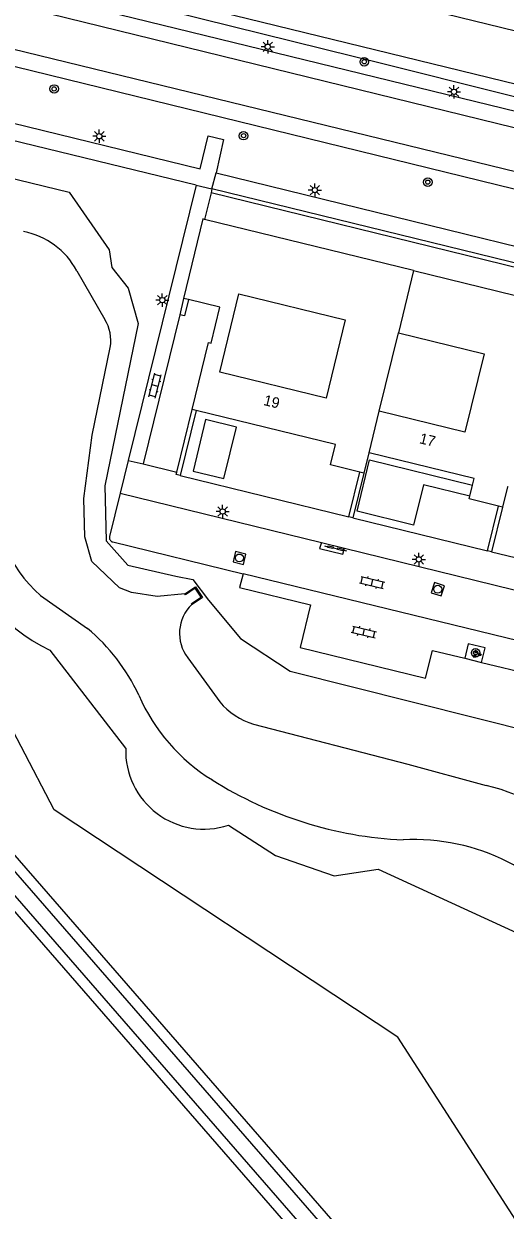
# Model space of a CAD drawing. Extents: x 128999 to 131010, y 395498 to 399007.
# Drawn here: x 129100.8 to 129146.2, y 397581.9 to 397693.8 of the extents above; entities that cross this region are included whole.
import ezdxf

# ---------------------------------------------------------------- set-up
doc = ezdxf.new("R2010")
doc.units = 0
for name, color, linetype in [('gg-afsc-muur', 7, 'Continuous'), ('gg-anno-huisnummerreeks BGT', 7, 'Continuous'), ('gg-bbg-gedigitaliseerde bebouwing', 7, 'Continuous'), ('gg-bbg-hoofdgebouw', 7, 'Continuous'), ('gg-bbg-luifel en loopbrug', 7, 'Continuous'), ('gg-bbg-tussenscheiding', 7, 'Continuous'), ('gg-knt-verharding', 7, 'Continuous'), ('gg-knt-verharding nz', 7, 'Continuous'), ('gg-kntw-beschoeiing', 7, 'Continuous'), ('gg-kntw-bovenkant insteek waterloop', 7, 'Continuous'), ('gg-kntw-waterlijn', 7, 'Continuous'), ('gg-kwrk-uitstroombak niveau min 01', 7, 'Continuous'), ('gt-grn-afwateringsgoot', 7, 'Continuous'), ('gt-grn-groengrens', 7, 'Continuous'), ('gt-grn-weggrens', 7, 'Continuous'), ('gt-symb-afwateringsgoot', 7, 'Continuous'), ('gt-symb-boom', 7, 'Continuous'), ('gt-symb-groenvak', 7, 'Continuous'), ('gt-symb-klinker verharding', 7, 'Continuous'), ('gt-symb-lichtmast', 7, 'Continuous'), ('gt-symb-rioolschacht', 7, 'Continuous')]:
    doc.layers.add(name, color=color, linetype=linetype)

# ---------------------------------------------------------------- blocks, each defined once
blk = doc.blocks.new('gt0-BOOM')
at = {"layer": 'gt-symb-boom'}
for radius in [0.4, 0.2]:
    blk.add_circle((0, 0), radius, dxfattribs=at)
blk = doc.blocks.new('gt0-LMAST')
at = {"layer": 'gt-symb-lichtmast'}
for p, q in [((-0.18, 0.17), (-0.45, 0.44)), ((-0.01, 0.25), (-0.01, 0.62)), ((0.17, 0.17), (0.44, 0.44)), ((-0.26, 0), (-0.63, 0)), ((-0.18, -0.18), (-0.45, -0.45)), ((-0.01, -0.25), (-0.01, -0.63)), ((0.44, -0.45), (0.17, -0.18)), ((0.24, 0), (0.62, 0))]:
    blk.add_line(p, q, dxfattribs=at)
blk.add_circle((-0.01, 0), 0.25, dxfattribs=at)
blk = doc.blocks.new('gt0-GRVAK')
at = {"layer": 'gt-symb-groenvak'}
for p, q in [((-0.11, 0.19), (-0.23, 0.24)), ((-0.18, 0.15), (0.09, 0.15)), ((-0.09, 0.21), (-0.16, 0.32)), ((-0.05, 0.21), (-0.05, 0.39)), ((0, 0.21), (0.06, 0.32)), ((0.01, 0.19), (0.13, 0.24)), ((0.26, -0.05), (0.2, 0.06)), ((0.31, -0.05), (0.31, 0.13)), ((0.35, -0.05), (0.41, 0.06)), ((-0.24, -0.23), (-0.36, -0.18)), ((-0.32, -0.26), (-0.05, -0.26)), ((-0.23, -0.21), (-0.29, -0.1)), ((-0.18, -0.2), (-0.18, -0.02)), ((-0.14, -0.21), (-0.07, -0.1)), ((-0.12, -0.23), (0, -0.18)), ((0.24, -0.07), (0.12, -0.02)), ((0.17, -0.11), (0.44, -0.11)), ((0.37, -0.07), (0.49, -0.02))]:
    blk.add_line(p, q, dxfattribs=at)
blk = doc.blocks.new('gt0-KL1')
at = {"layer": 'gt-symb-klinker verharding'}
for p, q in [((-1.15, 0.3), (1.15, 0.3)), ((-1, -0.3), (-1, 0.3)), ((-0.5, 0.3), (-0.5, 0.45)), ((0, -0.3), (0, 0.3)), ((0.5, 0.3), (0.5, 0.45)), ((1, -0.3), (1, 0.3)), ((-1.15, -0.3), (1.15, -0.3)), ((-0.5, -0.45), (-0.5, -0.3)), ((0.5, -0.45), (0.5, -0.3))]:
    blk.add_line(p, q, dxfattribs=at)
blk = doc.blocks.new('gt0-RS')
at = {"layer": 'gt-symb-rioolschacht'}
blk.add_lwpolyline([(-0.5, -0.5), (0.5, -0.5), (0.5, 0.5), (-0.5, 0.5)], close=True, dxfattribs=at)
blk.add_circle((0, 0), 0.375, dxfattribs=at)
blk = doc.blocks.new('gt0-AFWGT_1')
at = {"layer": 'gt-symb-afwateringsgoot'}
for p, q in [((-1.08, 0), (-0.73, 0)), ((-0.23, 0), (0.22, 0)), ((0.72, 0), (1.07, 0))]:
    blk.add_line(p, q, dxfattribs=at)
for points in [[(-0.73, 0.08), (-0.23, 0.08), (-0.23, -0.08), (-0.73, -0.08)], [(0.22, 0.08), (0.72, 0.08), (0.72, -0.08), (0.22, -0.08)]]:
    blk.add_lwpolyline(points, close=True, dxfattribs=at)

msp = doc.modelspace()

# ---------------------------------------------------------------- linework, layer by layer
at = {"layer": 'gg-afsc-muur'}
for p, q in [((129115.87, 397667.91), (129115.5, 397666.37)), ((129115.5, 397666.37), (129112.05, 397652.3)), ((129115.22, 397651.52), (129116.68, 397657.45)), ((129117.06, 397657.35), (129115.55, 397651.2)), ((129112.05, 397652.3), (129115.22, 397651.52)), ((129131.47, 397647.31), (129132.5, 397651.54)), ((129132.88, 397651.45), (129131.85, 397647.22)), ((129144.56, 397644.12), (129145.59, 397648.34)), ((129145.98, 397648.24), (129144.94, 397644.02)), ((129131.85, 397647.22), (129131.47, 397647.31)), ((129144.94, 397644.02), (129144.56, 397644.12))]:
    msp.add_line(p, q, dxfattribs=at)
for points in [[(129116.33, 397667.8), (129115.95, 397666.26), (129115.5, 397666.37)], [(129115.55, 397651.2), (129115.17, 397651.3), (129115.22, 397651.52)]]:
    msp.add_lwpolyline(points, dxfattribs=at)
at = {"layer": 'gg-bbg-gedigitaliseerde bebouwing'}
msp.add_line((129134.34, 397657.28), (129136.15, 397664.67), dxfattribs=at)
for points in [[(129121.09, 397668.35), (129131.12, 397665.9), (129129.32, 397658.51), (129119.28, 397660.97), (129121.09, 397668.35)], [(129136.15, 397664.67), (129144.24, 397662.69), (129142.43, 397655.3), (129134.34, 397657.28)]]:
    msp.add_lwpolyline(points, dxfattribs=at)
at = {"layer": 'gg-bbg-hoofdgebouw'}
for p, q in [((129137.58, 397670.54), (129117.85, 397675.36)), ((129137.58, 397670.54), (129150.7, 397667.33)), ((129116.33, 397667.8), (129115.87, 397667.91)), ((129117.06, 397657.35), (129116.68, 397657.45)), ((129132.88, 397651.45), (129132.5, 397651.54)), ((129142.9, 397649.27), (129143.15, 397650.32)), ((129145.98, 397648.24), (129145.59, 397648.34))]:
    msp.add_line(p, q, dxfattribs=at)
for points in [[(129117.85, 397675.36), (129117.69, 397675.4), (129115.87, 397667.91)], [(129116.68, 397657.45), (129118.22, 397663.76), (129118.46, 397663.7), (129119.28, 397667.08), (129116.33, 397667.8)], [(129132.5, 397651.54), (129129.74, 397652.22), (129130.21, 397654.14), (129117.06, 397657.35)], [(129133.38, 397653.35), (129133.34, 397653.36), (129132.88, 397651.45)], [(129143.15, 397650.32), (129143.3, 397650.93), (129133.38, 397653.35)], [(129146.49, 397650.15), (129146.45, 397650.16), (129145.98, 397648.24)], [(129145.59, 397648.34), (129142.83, 397649.01), (129142.9, 397649.27)]]:
    msp.add_lwpolyline(points, dxfattribs=at)
at = {"layer": 'gg-bbg-luifel en loopbrug'}
for points in [[(129117.94, 397656.49), (129116.76, 397651.63), (129119.67, 397650.92), (129120.86, 397655.78), (129117.94, 397656.49)], [(129142.9, 397649.27), (129138.51, 397650.34), (129137.58, 397646.54), (129132.24, 397647.85), (129133.42, 397652.7), (129143.15, 397650.32)]]:
    msp.add_lwpolyline(points, dxfattribs=at)
at = {"layer": 'gg-bbg-tussenscheiding'}
for p, q in [((129137.58, 397670.54), (129136.15, 397664.67)), ((129133.38, 397653.35), (129134.34, 397657.28))]:
    msp.add_line(p, q, dxfattribs=at)
at = {"layer": 'gg-knt-verharding'}
for p, q in [((129117.05, 397678.58), (129021.7, 397701.85)), ((129207.62, 397670.74), (129086.88, 397700.27)), ((129207.39, 397663.46), (129085.85, 397693.18)), ((129117.05, 397678.58), (129110.65, 397652.64)), ((129118.46, 397677.86), (129117.85, 397675.36)), ((129118.55, 397678.25), (129118.46, 397677.86)), ((129110.65, 397652.64), (129109.88, 397649.54)), ((129115.55, 397651.2), (129131.47, 397647.31)), ((129109.88, 397649.54), (129108.88, 397645.47)), ((129109.88, 397649.54), (129128.88, 397644.9)), ((129131.85, 397647.22), (129144.56, 397644.12)), ((129109.19, 397644.95), (129121.49, 397641.94)), ((129128.88, 397644.9), (129131.06, 397644.36)), ((129131.06, 397644.36), (129156.17, 397638.22)), ((129144.94, 397644.02), (129157.65, 397640.92)), ((129209.31, 397620.6), (129121.49, 397641.94)), ((129142.4, 397633.98), (129143.99, 397633.6)), ((129143.99, 397633.6), (129150.85, 397631.92))]:
    msp.add_line(p, q, dxfattribs=at)
for points in [[(129084.73, 397688.1), (129117.44, 397680.13), (129118.19, 397683.23), (129119.65, 397682.89), (129118.93, 397679.74)], [(129118.93, 397679.74), (129171, 397666.98), (129222.03, 397654.58), (129223.27, 397659.58)], [(129258.47, 397644.06), (129170.34, 397665.57), (129118.55, 397678.25)], [(129121.49, 397641.94), (129121.14, 397640.67), (129127.84, 397639.03), (129126.86, 397635.01), (129138.7, 397632.1), (129139.35, 397634.73), (129142.4, 397633.98)], [(129143.99, 397633.6), (129144.32, 397634.97), (129142.74, 397635.35), (129142.4, 397633.98)]]:
    msp.add_lwpolyline(points, dxfattribs=at)
msp.add_arc((129109.29, 397645.36), 0.422, 165.1266, 256.4105, dxfattribs=at)
at = {"layer": 'gg-knt-verharding nz'}
for p, q in [((129208.88, 397668.85), (129038.81, 397710.52)), ((129037.85, 397706.52), (129207.84, 397665.1))]:
    msp.add_line(p, q, dxfattribs=at)
at = {"layer": 'gg-kntw-beschoeiing'}
msp.add_lwpolyline([(129116, 397640.05), (129113.37, 397639.8), (129110.96, 397640.2), (129109.81, 397640.64), (129107.2, 397643.11), (129106.56, 397645.43), (129106.46, 397649.05), (129107.24, 397655.02), (129108.94, 397663.29)], dxfattribs=at)
at = {"layer": 'gg-kntw-bovenkant insteek waterloop'}
for p, q in [((129087.46, 397702.78), (129186.9, 397678.4)), ((129103.26, 397634.75), (129110.4, 397625.51))]:
    msp.add_line(p, q, dxfattribs=at)
for points in [[(129186.9, 397678.4), (129200.35, 397675.1), (129212.22, 397672.33), (129213.49, 397672.95), (129214.9, 397674.66), (129214.09, 397676.66), (129203.13, 397679.47), (129088.66, 397707.39)], [(129028.4, 397696.6), (129105.06, 397677.92), (129108.83, 397672.5), (129109.09, 397670.82), (129110.65, 397668.89), (129111.57, 397665.56), (129108.44, 397650.23), (129108.55, 397645.06), (129110.6, 397642.77), (129115.13, 397641.74), (129116.74, 397641.42), (129118.22, 397639.46), (129121.25, 397635.84), (129125.94, 397632.78)], [(129073.02, 397652.83), (129072.93, 397652.64), (129072.14, 397647.94), (129077.22, 397641.44), (129204.08, 397495.79)], [(129195.81, 397500), (129071.17, 397643.11), (129062.39, 397587.46)], [(129125.94, 397632.78), (129149.2, 397626.93), (129154.46, 397623.82), (129266.47, 397494.85), (129269.01, 397490.89)], [(129120.1, 397618.25), (129124.55, 397615.39), (129130.07, 397613.49), (129134.23, 397614.1), (129148.09, 397607.76), (129151.35, 397601.11), (129156.14, 397597.6), (129158.37, 397592.29), (129160.46, 397589.35), (129164.14, 397586.66), (129167.19, 397583.41), (129169.36, 397578.88), (129175.29, 397575.26), (129184.52, 397563.96), (129188.15, 397557.59), (129199.33, 397543.09), (129203.34, 397543.66), (129208.98, 397535.46), (129208.94, 397532.64), (129211.01, 397530.23), (129215.22, 397529.85), (129218.76, 397526.46), (129220.19, 397520.94)]]:
    msp.add_lwpolyline(points, dxfattribs=at)
for centre, radius, start, end in [((129109.97, 397649.05), 15.8, 190.1986, 244.8668), ((129117.79, 397625.27), 7.39, 178.1749, 288.178)]:
    msp.add_arc(centre, radius, start, end, dxfattribs=at)
at = {"layer": 'gg-kntw-waterlijn'}
for p, q in [((129105.79, 397670.52), (129108.42, 397665.93)), ((129102.37, 397639.89), (129106.8, 397636.8)), ((129116.27, 397634.04), (129119.28, 397629.87))]:
    msp.add_line(p, q, dxfattribs=at)
for points in [[(129074.71, 397668.43), (129072.8, 397656.68), (129071.05, 397647.71), (129076.45, 397640.8), (129202.34, 397496.27)], [(129199.78, 397496.97), (129070.51, 397645.38), (129061.66, 397589.27)], [(129122.47, 397627.76), (129137.03, 397624), (129144.44, 397621.98)]]:
    msp.add_lwpolyline(points, dxfattribs=at)
for centre, radius, start, end in [((129099.43, 397667.12), 7.21, 28.1297, 79.2547), ((129105.29, 397663.94), 3.71, 349.8012, 32.3764), ((129111.61, 397650.22), 13.86, 178.5003, 228.1657), ((129119.22, 397636.33), 3.74, 133.2013, 217.8598), ((129095.18, 397622.87), 18.14, 24.9153, 50.1655), ((129127.83, 397637.57), 17.67, 203.5655, 238.4512), ((129124.35, 397634.06), 6.57, 219.6115, 253.4077), ((129138.4, 397654.14), 37.33, 237.9209, 267.2099), ((129140.61, 397605.4), 17.02, 38.2921, 76.9993), ((129137.67, 397597.43), 19.46, 33.2081, 93.1983)]:
    msp.add_arc(centre, radius, start, end, dxfattribs=at)
at = {"layer": 'gg-kwrk-uitstroombak niveau min 01'}
for points in [[(129116, 397640.05), (129117, 397640.72), (129117.66, 397639.72), (129116.67, 397639.06)], [(129116.67, 397639.06), (129116.61, 397639.14), (129117.52, 397639.75), (129116.97, 397640.58), (129116.06, 397639.97), (129116, 397640.05)]]:
    msp.add_lwpolyline(points, dxfattribs=at)
at = {"layer": 'gt-grn-afwateringsgoot'}
msp.add_lwpolyline([(129128.88, 397644.9), (129128.71, 397644.34), (129130.91, 397643.79), (129131.06, 397644.36)], dxfattribs=at)
at = {"layer": 'gt-grn-groengrens'}
for points in [[(129186.9, 397678.4), (129186.49, 397677.06), (129134.94, 397689.95), (129088.34, 397701.49), (129087.22, 397701.75)], [(129258.37, 397643.67), (129170.25, 397665.18), (129118.46, 397677.86)], [(129159.35, 397561.62), (129156.2, 397567.13), (129136.08, 397598.28), (129103.64, 397619.69), (129088.06, 397649.54), (129073.02, 397652.83)]]:
    msp.add_lwpolyline(points, dxfattribs=at)
at = {"layer": 'gt-grn-weggrens'}
for p, q in [((129118.55, 397678.25), (129118.93, 397679.74)), ((129117.05, 397678.58), (129118.55, 397678.25)), ((129110.65, 397652.64), (129112.05, 397652.3))]:
    msp.add_line(p, q, dxfattribs=at)

# ---------------------------------------------------------------- block references
at = {"layer": 'gt-symb-afwateringsgoot', "xscale": 0.9999718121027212, "yscale": 0.9999718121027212, "rotation": -12.371884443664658}
msp.add_blockref('gt0-AFWGT_1', (129130.21, 397644.35), dxfattribs=at)
at = {"layer": 'gt-symb-boom'}
for p in [(129132.92, 397690.22), (129103.65, 397687.66), (129121.53, 397683.25), (129138.92, 397678.87), (129143.43, 397634.5)]:
    msp.add_blockref('gt0-BOOM', p, dxfattribs=at)
at = {"layer": 'gt-symb-groenvak'}
msp.add_blockref('gt0-GRVAK', (129143.51, 397634.38), dxfattribs=at)
at = {"layer": 'gt-symb-klinker verharding'}
for p, rotation in [((129113.17, 397659.68), 75.69972255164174), ((129133.67, 397641.13), -13.716469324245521), ((129132.89, 397636.46), -13.535856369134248)]:
    msp.add_blockref('gt0-KL1', p, dxfattribs=dict(at, rotation=rotation))
at = {"layer": 'gt-symb-lichtmast'}
for p in [(129123.82, 397691.64), (129141.4, 397687.39), (129107.92, 397683.2), (129128.27, 397678.12), (129113.87, 397667.75), (129119.56, 397647.82), (129138.08, 397643.31)]:
    msp.add_blockref('gt0-LMAST', p, dxfattribs=at)
at = {"layer": 'gt-symb-rioolschacht'}
for p, rotation in [((129121.14, 397643.44), 166.51987378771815), ((129139.86, 397640.49), -18.054552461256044)]:
    msp.add_blockref('gt0-RS', p, dxfattribs=dict(at, rotation=rotation))

# ---------------------------------------------------------------- texts
at = {"layer": 'gg-anno-huisnummerreeks BGT'}
for s, p in [('19', (129123.35, 397657.87)), ('17', (129138.06, 397654.27))]:
    msp.add_text(s, height=1, rotation=346.3, dxfattribs=at).set_placement(p)

doc.saveas('drawing.dxf')
